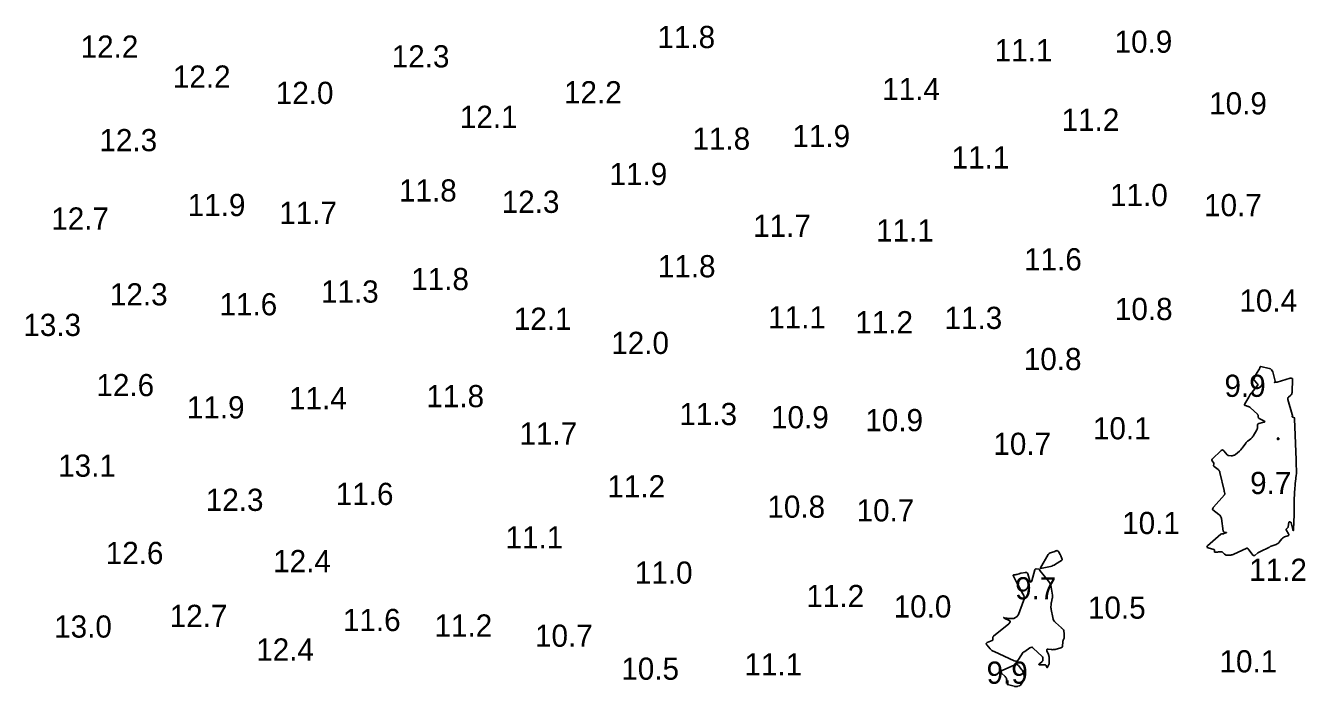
# Model space of a CAD drawing. Extents: x 1023796 to 1112670, y 656573 to 837340.
# Drawn here: x 1101434 to 1101722.6, y 688917.9 to 689066.9 of the extents above; entities that cross this region are included whole.
import ezdxf

# ---------------------------------------------------------------- set-up
doc = ezdxf.new("R2010")
doc.units = 0
doc.layers.add('V-CHAN-CONT-10FT', color=7, linetype='Continuous')
doc.layers.add('V-TOPO-SOUN', color=7, linetype='Continuous')

msp = doc.modelspace()

# ---------------------------------------------------------------- linework, layer by layer
at = {"layer": 'V-CHAN-CONT-10FT'}
for points in [[(1101706, 688969.87), (1101706.05, 688969.87), (1101706.1, 688969.88), (1101706.32, 688969.94), (1101706.37, 688969.95), (1101706.41, 688969.96), (1101706.45, 688969.98), (1101706.5, 688969.99), (1101706.67, 688970.04), (1101706.71, 688970.06), (1101706.75, 688970.08), (1101706.79, 688970.1), (1101706.82, 688970.13), (1101707.76, 688970.94), (1101707.93, 688971.09), (1101708.08, 688971.25), (1101708.22, 688971.42), (1101708.35, 688971.6), (1101709.14, 688972.73), (1101709.26, 688972.88), (1101709.38, 688973.03), (1101709.52, 688973.16), (1101709.67, 688973.27), (1101710.3, 688973.73), (1101710.44, 688973.85), (1101710.58, 688973.98), (1101710.7, 688974.13), (1101710.8, 688974.29), (1101711.64, 688975.73), (1101711.7, 688975.86), (1101711.74, 688975.98), (1101711.77, 688976.12), (1101711.78, 688976.25), (1101711.8, 688976.81), (1101711.82, 688976.94), (1101711.87, 688977.04), (1101711.96, 688977.11), (1101712.08, 688977.16), (1101713.24, 688977.42), (1101713.41, 688977.48), (1101713.47, 688977.55), (1101713.43, 688977.63), (1101713.27, 688977.73), (1101712.2, 688978.27), (1101712.12, 688978.32), (1101712.06, 688978.39), (1101712.02, 688978.47), (1101711.99, 688978.56), (1101711.95, 688978.96), (1101711.93, 688979.05), (1101711.89, 688979.14), (1101711.84, 688979.22), (1101711.78, 688979.29), (1101710.21, 688980.71), (1101710.09, 688980.81), (1101709.96, 688980.89), (1101709.82, 688980.96), (1101709.68, 688981.01), (1101709.08, 688981.19), (1101708.96, 688981.25), (1101708.89, 688981.33), (1101708.89, 688981.43), (1101708.93, 688981.56), (1101709.82, 688983.11), (1101710, 688983.4), (1101710.18, 688983.68), (1101710.38, 688983.96), (1101710.59, 688984.22), (1101711.83, 688985.7), (1101711.86, 688985.74), (1101711.87, 688985.78), (1101711.87, 688985.83), (1101711.85, 688985.88), (1101711.77, 688986.08), (1101711.75, 688986.13), (1101711.72, 688986.17), (1101711.69, 688986.22), (1101711.65, 688986.26), (1101711.13, 688986.84), (1101711.05, 688986.96), (1101711.01, 688987.08), (1101711.01, 688987.21), (1101711.05, 688987.34), (1101711.29, 688987.9), (1101711.36, 688988.04), (1101711.42, 688988.17), (1101711.5, 688988.3), (1101711.57, 688988.43), (1101712.24, 688989.52), (1101712.27, 688989.57), (1101712.3, 688989.62), (1101712.33, 688989.67), (1101712.35, 688989.72), (1101712.44, 688989.93), (1101712.47, 688989.98), (1101712.5, 688990), (1101712.54, 688990.02), (1101712.59, 688990.01), (1101714.44, 688989.57), (1101714.74, 688989.46), (1101714.97, 688989.29), (1101715.14, 688989.06), (1101715.26, 688988.77), (1101715.79, 688986.7), (1101715.79, 688986.67), (1101715.79, 688986.63), (1101715.77, 688986.6), (1101715.75, 688986.57), (1101715.64, 688986.45), (1101715.62, 688986.42), (1101715.61, 688986.41), (1101715.63, 688986.4), (1101715.66, 688986.4), (1101715.98, 688986.45), (1101716.05, 688986.46), (1101716.12, 688986.48), (1101716.19, 688986.49), (1101716.25, 688986.51), (1101719.2, 688987.35), (1101719.25, 688987.36), (1101719.3, 688987.36), (1101719.35, 688987.37), (1101719.4, 688987.36), (1101719.6, 688987.34), (1101719.64, 688987.32), (1101719.67, 688987.3), (1101719.69, 688987.27), (1101719.69, 688987.22), (1101719.6, 688984.12), (1101719.58, 688983.96), (1101719.53, 688983.81), (1101719.44, 688983.68), (1101719.33, 688983.56), (1101718.81, 688983.11), (1101718.71, 688982.99), (1101718.64, 688982.86), (1101718.63, 688982.72), (1101718.65, 688982.56), (1101719.65, 688979.22), (1101719.66, 688979.16), (1101719.67, 688979.1), (1101719.67, 688979.04), (1101719.67, 688978.98), (1101719.65, 688978.72), (1101719.65, 688978.67), (1101719.67, 688978.62), (1101719.71, 688978.58), (1101719.76, 688978.56), (1101720.14, 688978.42), (1101720.14, 688978.42), (1101720.14, 688978.42), (1101720.15, 688978.42), (1101720.15, 688978.41), (1101720.15, 688978.39), (1101720.15, 688978.37), (1101720.17, 688978.27), (1101720.17, 688978.25), (1101720.18, 688978.24), (1101720.18, 688978.22), (1101720.18, 688978.2), (1101720.51, 688968.99), (1101720.52, 688968.7), (1101720.53, 688968.41), (1101720.54, 688968.12), (1101720.55, 688967.83), (1101720.59, 688966.66), (1101720.6, 688966.37), (1101720.59, 688966.08), (1101720.57, 688965.79), (1101720.54, 688965.5), (1101720.37, 688964.06), (1101720.33, 688963.72), (1101720.3, 688963.38), (1101720.27, 688963.04), (1101720.25, 688962.7), (1101720.1, 688959.91), (1101720.09, 688959.64), (1101720.08, 688959.37), (1101720.07, 688959.1), (1101720.07, 688958.83), (1101720.08, 688957.74), (1101720.08, 688957.47), (1101720.08, 688957.2), (1101720.07, 688956.93), (1101720.06, 688956.66), (1101719.92, 688953.24), (1101719.9, 688953.02), (1101719.87, 688952.95), (1101719.82, 688953.02), (1101719.76, 688953.22), (1101719.39, 688954.74), (1101719.37, 688954.79), (1101719.34, 688954.83), (1101719.29, 688954.87), (1101719.24, 688954.89), (1101719.01, 688954.96), (1101718.96, 688954.97), (1101718.92, 688954.96), (1101718.89, 688954.93), (1101718.87, 688954.88), (1101718.72, 688953.84), (1101718.71, 688953.77), (1101718.68, 688953.7), (1101718.64, 688953.64), (1101718.58, 688953.59), (1101718.35, 688953.4), (1101718.3, 688953.34), (1101718.28, 688953.29), (1101718.28, 688953.23), (1101718.3, 688953.16), (1101718.82, 688952.27), (1101718.88, 688952.12), (1101718.87, 688951.99), (1101718.79, 688951.89), (1101718.64, 688951.81), (1101717.9, 688951.57), (1101717.72, 688951.5), (1101717.56, 688951.4), (1101717.42, 688951.28), (1101717.29, 688951.14), (1101716.72, 688950.38), (1101716.58, 688950.22), (1101716.42, 688950.08), (1101716.24, 688949.98), (1101716.04, 688949.89), (1101714.9, 688949.51), (1101714.84, 688949.5), (1101714.79, 688949.47), (1101714.75, 688949.44), (1101714.7, 688949.41), (1101714.53, 688949.28), (1101714.48, 688949.24), (1101714.44, 688949.21), (1101714.39, 688949.19), (1101714.34, 688949.16), (1101712.46, 688948.28), (1101712.32, 688948.21), (1101712.18, 688948.13), (1101712.04, 688948.04), (1101711.91, 688947.95), (1101711.2, 688947.39), (1101711.17, 688947.37), (1101711.14, 688947.36), (1101711.11, 688947.35), (1101711.08, 688947.35), (1101710.94, 688947.35), (1101710.91, 688947.35), (1101710.88, 688947.36), (1101710.86, 688947.38), (1101710.84, 688947.4), (1101709.89, 688948.66), (1101709.86, 688948.7), (1101709.82, 688948.75), (1101709.78, 688948.79), (1101709.74, 688948.82), (1101709.56, 688948.98), (1101709.52, 688949.01), (1101709.47, 688949.02), (1101709.42, 688949.02), (1101709.37, 688949), (1101706.3, 688947.62), (1101706.13, 688947.56), (1101705.97, 688947.51), (1101705.8, 688947.49), (1101705.63, 688947.48), (1101704.84, 688947.48), (1101704.71, 688947.49), (1101704.59, 688947.53), (1101704.49, 688947.58), (1101704.39, 688947.66), (1101703.97, 688948.08), (1101703.9, 688948.14), (1101703.82, 688948.18), (1101703.73, 688948.2), (1101703.64, 688948.21), (1101703.25, 688948.19), (1101703.15, 688948.19), (1101703.05, 688948.18), (1101702.95, 688948.18), (1101702.85, 688948.17), (1101702.25, 688948.13), (1101702.19, 688948.13), (1101702.14, 688948.16), (1101702.12, 688948.2), (1101702.11, 688948.27), (1101702.13, 688948.57), (1101702.12, 688948.64), (1101702.1, 688948.69), (1101702.05, 688948.73), (1101701.99, 688948.75), (1101700.68, 688949.09), (1101700.49, 688949.16), (1101700.41, 688949.26), (1101700.43, 688949.39), (1101700.57, 688949.54), (1101703.53, 688952.17), (1101703.58, 688952.2), (1101703.63, 688952.23), (1101703.69, 688952.25), (1101703.75, 688952.26), (1101704.1, 688952.29), (1101704.11, 688952.29), (1101704.12, 688952.29), (1101704.13, 688952.29), (1101704.14, 688952.29), (1101704.19, 688952.3), (1101704.2, 688952.3), (1101704.22, 688952.3), (1101704.23, 688952.31), (1101704.24, 688952.31), (1101704.75, 688952.47), (1101704.81, 688952.5), (1101704.83, 688952.52), (1101704.81, 688952.54), (1101704.74, 688952.56), (1101704.33, 688952.62), (1101704.24, 688952.65), (1101704.18, 688952.7), (1101704.13, 688952.77), (1101704.1, 688952.85), (1101703.69, 688955.7), (1101703.62, 688955.98), (1101703.5, 688956.24), (1101703.33, 688956.46), (1101703.11, 688956.66), (1101701.75, 688957.65), (1101701.71, 688957.69), (1101701.68, 688957.74), (1101701.68, 688957.79), (1101701.69, 688957.85), (1101701.78, 688958.1), (1101701.8, 688958.16), (1101701.83, 688958.21), (1101701.86, 688958.27), (1101701.9, 688958.32), (1101704.35, 688961.1), (1101704.4, 688961.16), (1101704.42, 688961.23), (1101704.43, 688961.31), (1101704.42, 688961.38), (1101704.34, 688961.7), (1101704.32, 688961.78), (1101704.3, 688961.86), (1101704.28, 688961.94), (1101704.26, 688962.02), (1101703.34, 688966.13), (1101703.28, 688966.33), (1101703.19, 688966.5), (1101703.06, 688966.65), (1101702.91, 688966.78), (1101702.01, 688967.43), (1101701.96, 688967.48), (1101701.93, 688967.53), (1101701.91, 688967.59), (1101701.92, 688967.66), (1101701.98, 688967.95), (1101701.99, 688968.02), (1101701.98, 688968.09), (1101701.96, 688968.15), (1101701.93, 688968.21), (1101701.57, 688968.7), (1101701.51, 688968.8), (1101701.5, 688968.9), (1101701.53, 688968.99), (1101701.6, 688969.08), (1101703.62, 688971.05), (1101703.78, 688971.17), (1101703.94, 688971.21), (1101704.09, 688971.15), (1101704.24, 688971.02), (1101704.97, 688970.11), (1101705.04, 688970.03), (1101705.13, 688969.97), (1101705.23, 688969.94), (1101705.33, 688969.92), (1101705.9, 688969.87), (1101705.95, 688969.86)], [(1101716.65, 688973.63), (1101716.64, 688973.61), (1101716.62, 688973.61), (1101716.53, 688973.58), (1101716.51, 688973.57), (1101716.49, 688973.57), (1101716.48, 688973.56), (1101716.46, 688973.56), (1101716.38, 688973.54), (1101716.37, 688973.54), (1101716.35, 688973.54), (1101716.35, 688973.55), (1101716.34, 688973.57), (1101716.31, 688973.77), (1101716.31, 688973.8), (1101716.31, 688973.82), (1101716.32, 688973.83), (1101716.34, 688973.85), (1101716.42, 688973.89), (1101716.44, 688973.9), (1101716.46, 688973.91), (1101716.48, 688973.9), (1101716.5, 688973.89), (1101716.57, 688973.83), (1101716.58, 688973.82), (1101716.6, 688973.8), (1101716.61, 688973.78), (1101716.62, 688973.76), (1101716.65, 688973.66), (1101716.65, 688973.64)], [(1101666.58, 688948.48), (1101666.6, 688948.48), (1101666.62, 688948.47), (1101666.88, 688948.33), (1101666.92, 688948.3), (1101666.96, 688948.27), (1101667, 688948.23), (1101667.03, 688948.18), (1101667.26, 688947.69), (1101667.31, 688947.59), (1101667.36, 688947.49), (1101667.4, 688947.39), (1101667.45, 688947.28), (1101667.7, 688946.69), (1101667.74, 688946.56), (1101667.73, 688946.45), (1101667.68, 688946.35), (1101667.58, 688946.26), (1101666.24, 688945.39), (1101665.97, 688945.23), (1101665.69, 688945.1), (1101665.4, 688944.99), (1101665.1, 688944.91), (1101662.89, 688944.43), (1101662.87, 688944.43), (1101662.86, 688944.44), (1101662.85, 688944.45), (1101662.85, 688944.47), (1101662.86, 688944.55), (1101662.87, 688944.57), (1101662.87, 688944.59), (1101662.88, 688944.61), (1101662.89, 688944.63), (1101664.63, 688947.62), (1101664.72, 688947.75), (1101664.82, 688947.85), (1101664.95, 688947.93), (1101665.09, 688947.99), (1101665.88, 688948.23), (1101665.94, 688948.25), (1101665.99, 688948.27), (1101666.04, 688948.29), (1101666.1, 688948.31), (1101666.37, 688948.43), (1101666.39, 688948.44), (1101666.41, 688948.44), (1101666.43, 688948.45), (1101666.45, 688948.46), (1101666.54, 688948.48), (1101666.56, 688948.48)], [(1101657.4, 688943.07), (1101657.49, 688943.09), (1101657.57, 688943.12), (1101658.04, 688943.28), (1101658.15, 688943.32), (1101658.26, 688943.35), (1101658.37, 688943.37), (1101658.48, 688943.39), (1101659.47, 688943.56), (1101659.65, 688943.57), (1101659.8, 688943.52), (1101659.92, 688943.41), (1101660, 688943.24), (1101660.49, 688941.67), (1101660.59, 688941.43), (1101660.69, 688941.35), (1101660.79, 688941.43), (1101660.89, 688941.67), (1101661.63, 688944.18), (1101661.67, 688944.27), (1101661.73, 688944.33), (1101661.82, 688944.37), (1101661.92, 688944.37), (1101662.55, 688944.28), (1101662.57, 688944.28), (1101662.59, 688944.27), (1101662.6, 688944.25), (1101662.61, 688944.23), (1101662.64, 688944.13), (1101662.65, 688944.1), (1101662.66, 688944.08), (1101662.68, 688944.05), (1101662.69, 688944.03), (1101664.68, 688941.59), (1101664.89, 688941.28), (1101665.06, 688940.96), (1101665.18, 688940.62), (1101665.26, 688940.26), (1101665.55, 688938.41), (1101665.56, 688938.23), (1101665.57, 688938.05), (1101665.55, 688937.86), (1101665.52, 688937.68), (1101665.32, 688936.88), (1101665.3, 688936.74), (1101665.27, 688936.6), (1101665.26, 688936.46), (1101665.25, 688936.31), (1101665.24, 688935.75), (1101665.24, 688935.6), (1101665.25, 688935.46), (1101665.26, 688935.32), (1101665.28, 688935.18), (1101665.63, 688933.36), (1101665.71, 688933.05), (1101665.84, 688932.77), (1101666.01, 688932.51), (1101666.23, 688932.28), (1101667.59, 688931.04), (1101667.64, 688931), (1101667.68, 688930.96), (1101667.73, 688930.92), (1101667.78, 688930.88), (1101668.02, 688930.67), (1101668.04, 688930.65), (1101668.06, 688930.62), (1101668.07, 688930.6), (1101668.08, 688930.58), (1101668.12, 688930.47), (1101668.13, 688930.45), (1101668.14, 688930.42), (1101668.14, 688930.39), (1101668.14, 688930.37), (1101668.22, 688929.74), (1101668.22, 688929.66), (1101668.23, 688929.57), (1101668.24, 688929.49), (1101668.24, 688929.41), (1101668.25, 688929.07), (1101668.25, 688928.99), (1101668.24, 688928.91), (1101668.22, 688928.83), (1101668.2, 688928.75), (1101668, 688928.28), (1101667.96, 688928.18), (1101667.93, 688928.07), (1101667.91, 688927.96), (1101667.9, 688927.85), (1101667.86, 688926.98), (1101667.83, 688926.82), (1101667.75, 688926.69), (1101667.64, 688926.6), (1101667.48, 688926.54), (1101666.16, 688926.21), (1101665.96, 688926.17), (1101665.77, 688926.15), (1101665.57, 688926.14), (1101665.37, 688926.15), (1101664.57, 688926.22), (1101664.41, 688926.22), (1101664.31, 688926.16), (1101664.28, 688926.05), (1101664.32, 688925.89), (1101664.68, 688925.03), (1101664.74, 688924.86), (1101664.78, 688924.69), (1101664.81, 688924.51), (1101664.82, 688924.33), (1101664.83, 688923.31), (1101664.83, 688923.28), (1101664.83, 688923.24), (1101664.83, 688923.21), (1101664.83, 688923.18), (1101664.83, 688923.05), (1101664.83, 688923.02), (1101664.82, 688922.98), (1101664.81, 688922.95), (1101664.8, 688922.92), (1101664.45, 688922.16), (1101664.41, 688922.09), (1101664.37, 688922.07), (1101664.33, 688922.09), (1101664.29, 688922.16), (1101664.13, 688922.55), (1101664.09, 688922.63), (1101664.02, 688922.69), (1101663.95, 688922.73), (1101663.85, 688922.74), (1101662.71, 688922.72), (1101662.57, 688922.73), (1101662.51, 688922.77), (1101662.53, 688922.84), (1101662.62, 688922.94), (1101663.29, 688923.49), (1101663.35, 688923.56), (1101663.4, 688923.64), (1101663.43, 688923.73), (1101663.44, 688923.82), (1101663.44, 688924.23), (1101663.43, 688924.33), (1101663.4, 688924.41), (1101663.36, 688924.5), (1101663.29, 688924.57), (1101661.26, 688926.49), (1101661.08, 688926.62), (1101660.89, 688926.67), (1101660.7, 688926.64), (1101660.5, 688926.54), (1101659.35, 688925.71), (1101659.32, 688925.7), (1101659.29, 688925.68), (1101659.26, 688925.67), (1101659.23, 688925.66), (1101659.09, 688925.62), (1101659.06, 688925.61), (1101659.03, 688925.59), (1101659.01, 688925.57), (1101658.99, 688925.55), (1101657.93, 688923.93), (1101657.73, 688923.7), (1101657.51, 688923.58), (1101657.25, 688923.56), (1101656.96, 688923.65), (1101652.41, 688925.7), (1101652.17, 688925.82), (1101651.94, 688925.97), (1101651.73, 688926.14), (1101651.54, 688926.33), (1101650.76, 688927.2), (1101650.65, 688927.37), (1101650.63, 688927.51), (1101650.71, 688927.63), (1101650.87, 688927.73), (1101651.98, 688928.18), (1101652.06, 688928.23), (1101652.12, 688928.29), (1101652.15, 688928.36), (1101652.15, 688928.45), (1101652.14, 688928.83), (1101652.14, 688928.93), (1101652.17, 688929.01), (1101652.21, 688929.08), (1101652.28, 688929.15), (1101655.74, 688931.95), (1101655.8, 688931.99), (1101655.84, 688932.04), (1101655.88, 688932.1), (1101655.91, 688932.16), (1101656.03, 688932.42), (1101656.05, 688932.48), (1101656.05, 688932.53), (1101656.02, 688932.57), (1101655.97, 688932.61), (1101654.69, 688933.28), (1101654.6, 688933.33), (1101654.57, 688933.36), (1101654.61, 688933.36), (1101654.71, 688933.34), (1101655.27, 688933.22), (1101655.41, 688933.19), (1101655.55, 688933.17), (1101655.69, 688933.15), (1101655.83, 688933.15), (1101656.57, 688933.15), (1101656.71, 688933.16), (1101656.85, 688933.19), (1101656.98, 688933.25), (1101657.1, 688933.32), (1101657.58, 688933.65), (1101657.69, 688933.74), (1101657.79, 688933.85), (1101657.87, 688933.97), (1101657.93, 688934.1), (1101659.06, 688937.14), (1101659.17, 688937.55), (1101659.18, 688937.95), (1101659.1, 688938.35), (1101658.93, 688938.73), (1101657.89, 688940.56), (1101657.76, 688940.8), (1101657.63, 688941.04), (1101657.51, 688941.28), (1101657.39, 688941.53), (1101656.75, 688942.85), (1101656.73, 688942.93), (1101656.74, 688942.98), (1101656.78, 688943.01), (1101656.85, 688943.03), (1101657.22, 688943.05), (1101657.31, 688943.06)], [(1101658.24, 688918.04), (1101658.17, 688918), (1101658.09, 688917.97), (1101657.74, 688917.89), (1101657.67, 688917.87), (1101657.61, 688917.86), (1101657.54, 688917.86), (1101657.48, 688917.85), (1101657.22, 688917.85), (1101657.15, 688917.85), (1101657.09, 688917.86), (1101657.02, 688917.87), (1101656.96, 688917.88), (1101655.45, 688918.26), (1101655.41, 688918.28), (1101655.4, 688918.3), (1101655.4, 688918.32), (1101655.41, 688918.35), (1101655.51, 688918.5), (1101655.53, 688918.53), (1101655.54, 688918.57), (1101655.54, 688918.61), (1101655.53, 688918.65), (1101655.24, 688919.51), (1101655.18, 688919.66), (1101655.1, 688919.8), (1101655.01, 688919.94), (1101654.9, 688920.06), (1101654.12, 688920.87), (1101654, 688921.03), (1101653.97, 688921.18), (1101654.05, 688921.3), (1101654.22, 688921.41), (1101657.09, 688922.73), (1101657.31, 688922.79), (1101657.52, 688922.79), (1101657.7, 688922.71), (1101657.88, 688922.55), (1101658.61, 688921.69), (1101658.72, 688921.54), (1101658.82, 688921.38), (1101658.9, 688921.22), (1101658.96, 688921.04), (1101659.2, 688920.19), (1101659.23, 688920.07), (1101659.23, 688919.95), (1101659.22, 688919.84), (1101659.19, 688919.72), (1101659.03, 688919.26), (1101658.99, 688919.14), (1101658.94, 688919.03), (1101658.88, 688918.92), (1101658.81, 688918.82), (1101658.35, 688918.15), (1101658.3, 688918.09)]]:
    msp.add_lwpolyline(points, close=True, dxfattribs=at)

# ---------------------------------------------------------------- texts
at = {"layer": 'V-TOPO-SOUN'}
for s, p in [('11.8 ', (1101576.5, 689061.83)), ('10.9 ', (1101679.58, 689060.78)), ('12.2 ', (1101446.44, 689059.67)), ('11.1 ', (1101652.55, 689058.85)), ('12.3 ', (1101516.59, 689057.47)), ('12.2 ', (1101467.24, 689052.91)), ('12.0 ', (1101490.44, 689049.23)), ('12.2 ', (1101555.43, 689049.37)), ('11.4 ', (1101627.19, 689050.09)), ('10.9 ', (1101700.91, 689046.87)), ('12.1 ', (1101531.95, 689043.82)), ('11.2 ', (1101667.64, 689043.16)), ('12.3 ', (1101450.68, 689038.57)), ('11.8 ', (1101584.4, 689038.9)), ('11.9 ', (1101606.94, 689039.49)), ('11.1 ', (1101642.84, 689034.67)), ('11.9 ', (1101565.7, 689030.93)), ('11.8 ', (1101518.23, 689027.22)), ('11.0 ', (1101678.56, 689026.2)), ('11.9 ', (1101470.59, 689023.94)), ('12.3 ', (1101541.39, 689024.66)), ('10.7 ', (1101699.76, 689023.91)), ('12.7 ', (1101439.82, 689020.89)), ('11.7 ', (1101491.23, 689022.17)), ('11.7 ', (1101598.08, 689019.25)), ('11.1 ', (1101625.81, 689018.2)), ('11.6 ', (1101659.18, 689011.7)), ('11.8 ', (1101576.59, 689010.13)), ('11.8 ', (1101520.98, 689007.24)), ('12.3 ', (1101453.04, 689003.79)), ('11.3 ', (1101500.64, 689004.42)), ('11.6 ', (1101477.75, 689001.56)), ('10.8 ', (1101679.65, 689000.48)), ('10.4 ', (1101707.73, 689002.38)), ('12.1 ', (1101544.12, 688998.28)), ('11.1 ', (1101601.47, 688998.61)), ('11.2 ', (1101621.12, 688997.5)), ('11.3 ', (1101641.23, 688998.48)), ('13.3 ', (1101433.52, 688996.9)), ('12.0 ', (1101566.09, 688992.84)), ('10.8 ', (1101659.11, 688989.19)), ('12.6 ', (1101450, 688983.32)), ('9.9', (1101704.36, 688983.16)), ('11.4 ', (1101493.43, 688980.37)), ('11.8 ', (1101524.4, 688980.83)), ('11.9 ', (1101470.39, 688978.3)), ('11.3 ', (1101581.45, 688976.79)), ('10.9 ', (1101602.12, 688976.07)), ('10.9 ', (1101623.38, 688975.42)), ('11.7 ', (1101545.39, 688972.4)), ('10.1 ', (1101674.7, 688973.58)), ('10.7 ', (1101652.25, 688970.07)), ('13.1 ', (1101441.37, 688965.15)), ('11.2 ', (1101565.21, 688960.49)), ('9.7', (1101710.14, 688961.24)), ('12.3 ', (1101474.66, 688957.44)), ('11.6 ', (1101503.97, 688958.78)), ('10.8 ', (1101601.3, 688955.89)), ('10.7 ', (1101621.41, 688955.07)), ('10.1 ', (1101681.29, 688952.22)), ('11.1 ', (1101542.25, 688948.97)), ('12.6 ', (1101452.1, 688945.46)), ('12.4 ', (1101489.85, 688943.62)), ('11.0 ', (1101571.41, 688941.03)), ('11.2 ', (1101709.93, 688941.66)), ('9.7', (1101657.15, 688937.49)), ('11.2 ', (1101610.09, 688935.75)), ('12.7 ', (1101466.52, 688931.26)), ('10.0 ', (1101629.77, 688933.39)), ('10.5 ', (1101673.58, 688933.13)), ('13.0 ', (1101440.47, 688928.86)), ('11.6 ', (1101505.58, 688930.34)), ('11.2 ', (1101526.23, 688929.09)), ('10.7 ', (1101548.9, 688926.79)), ('12.4 ', (1101486.04, 688923.68)), ('10.5 ', (1101568.36, 688919.35)), ('11.1 ', (1101596.12, 688920.33)), ('10.1 ', (1101703.24, 688921.02)), ('9.9', (1101650.72, 688918.46))]:
    msp.add_text(s, height=5, dxfattribs=at).set_placement(p)

doc.saveas('drawing.dxf')
